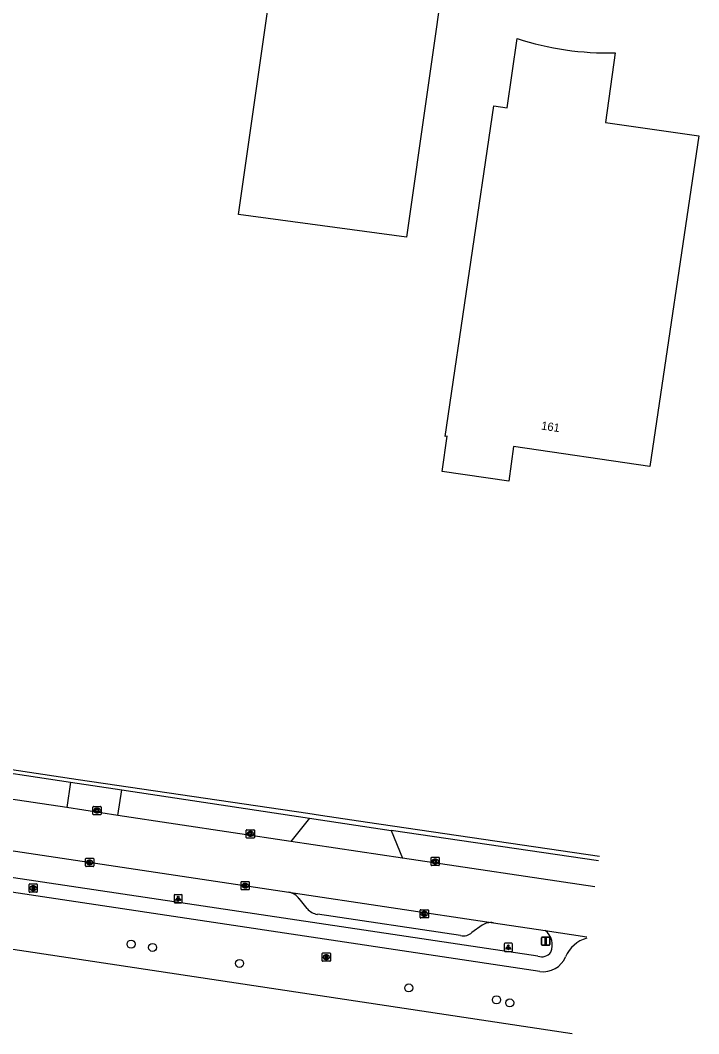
# Model space of a CAD drawing. Extents: x 163686 to 164493, y 382719 to 383870.
# Drawn here: x 164082.8 to 164164.8, y 382719.2 to 382841.9 of the extents above; entities that cross this region are included whole.
import ezdxf

# ---------------------------------------------------------------- set-up
doc = ezdxf.new("R2010")
doc.units = 0
for name, color, linetype in [('IMGEO_Boom', 7, 'Continuous'), ('IMGEO_Fietspad_open', 7, 'Continuous'), ('IMGEO_Kolk', 7, 'Continuous'), ('IMGEO_Lichtpunt', 7, 'Continuous'), ('IMGEO_Pand', 7, 'Continuous'), ('IMGEO_Pand_nummerreeks', 7, 'Continuous'), ('IMGEO_Pand_vergunning_verleend', 7, 'Continuous'), ('IMGEO_Parkeervlak_open', 7, 'Continuous'), ('IMGEO_Rijbaan_lokaal_open', 7, 'Continuous'), ('IMGEO_Rioolput', 7, 'Continuous'), ('IMGEO_Verkeersbordpaal', 7, 'Continuous'), ('IMGEO_Voetpad_open', 7, 'Continuous'), ('IMGEO_Waterloop', 7, 'Continuous')]:
    doc.layers.add(name, color=color, linetype=linetype)

msp = doc.modelspace()

# ---------------------------------------------------------------- linework, layer by layer
at = {"layer": 'IMGEO_Boom'}
for centre in [(164096.16, 382730.05), (164098.75, 382729.65), (164109.28, 382727.72), (164129.75, 382724.75), (164140.36, 382723.31), (164141.97, 382722.94)]:
    msp.add_circle(centre, 0.489, dxfattribs=at)
at = {"layer": 'IMGEO_Fietspad_open'}
for points in [[(164145.61, 382726.74), (164063.39, 382739.07), (163989.01, 382750.08), (163938.7, 382757.53)], [(164145.37, 382728.61), (164025.49, 382746.53), (164025.95, 382749.73)]]:
    msp.add_lwpolyline(points, dxfattribs=at)
for centre, radius, start, end in [((164144.94, 382729.94), 2.18, 336.7961, 53.432), ((164152.36, 382726.95), 3.97, 105.708, 156.7954), ((164145.85, 382729.86), 1.34, 249.196, 324.4701), ((164146.02, 382729.63), 2.92, 261.8889, 337.4259)]:
    msp.add_arc(centre, radius, start, end, dxfattribs=at)
at = {"layer": 'IMGEO_Kolk'}
for p, q in [((164091.53, 382745.8), (164091.53, 382746.65)), ((164091.61, 382746.73), (164092.46, 382746.73)), ((164092.02, 382746.5), (164092.05, 382746.5)), ((164092.04, 382745.95), (164092.02, 382745.95)), ((164092.54, 382746.65), (164092.54, 382745.8)), ((164092.46, 382745.72), (164091.61, 382745.72)), ((164110.09, 382742.97), (164110.09, 382743.83)), ((164110.16, 382743.9), (164111.02, 382743.9)), ((164110.58, 382743.68), (164110.6, 382743.68)), ((164111.09, 382743.83), (164111.09, 382742.97)), ((164111.02, 382742.9), (164110.16, 382742.9)), ((164110.6, 382743.12), (164110.58, 382743.12)), ((164090.64, 382739.52), (164090.64, 382740.37)), ((164090.71, 382740.45), (164091.57, 382740.45)), ((164091.13, 382740.23), (164091.15, 382740.23)), ((164091.64, 382740.37), (164091.64, 382739.52)), ((164132.44, 382739.63), (164132.44, 382740.49)), ((164132.52, 382740.56), (164133.37, 382740.56)), ((164132.93, 382740.34), (164132.96, 382740.34)), ((164132.95, 382739.78), (164132.93, 382739.78)), ((164133.44, 382740.49), (164133.44, 382739.63)), ((164091.57, 382739.45), (164090.71, 382739.45)), ((164091.15, 382739.67), (164091.12, 382739.67)), ((164133.37, 382739.56), (164132.52, 382739.56)), ((164109.46, 382736.7), (164109.46, 382737.55)), ((164109.53, 382737.63), (164110.39, 382737.63)), ((164109.95, 382737.41), (164109.97, 382737.41)), ((164110.46, 382737.55), (164110.46, 382736.7)), ((164110.39, 382736.63), (164109.53, 382736.63)), ((164109.97, 382736.85), (164109.94, 382736.85)), ((164131.13, 382733.29), (164131.13, 382734.15)), ((164131.2, 382734.22), (164132.05, 382734.22)), ((164131.61, 382734), (164131.64, 382734)), ((164132.13, 382734.15), (164132.13, 382733.29)), ((164132.05, 382733.22), (164131.2, 382733.22)), ((164131.64, 382733.44), (164131.61, 382733.44))]:
    msp.add_line(p, q, dxfattribs=at)
for points in [[(164091.53, 382745.8), (164091.53, 382746.65)], [(164091.61, 382746.73), (164092.46, 382746.73)], [(164091.85, 382746.42), (164091.98, 382746.42), (164091.98, 382746.27), (164092.11, 382746.42), (164092.27, 382746.42), (164092.13, 382746.27), (164092.28, 382746.02), (164092.13, 382746.02), (164092.04, 382746.19), (164091.98, 382746.12), (164091.98, 382746.02), (164091.85, 382746.02), (164091.85, 382746.42)], [(164092.54, 382746.65), (164092.54, 382745.8)], [(164092.46, 382745.72), (164091.61, 382745.72)], [(164110.09, 382742.97), (164110.09, 382743.83)], [(164110.16, 382743.9), (164111.02, 382743.9)], [(164110.41, 382743.6), (164110.53, 382743.6), (164110.53, 382743.45), (164110.66, 382743.6), (164110.83, 382743.6), (164110.68, 382743.45), (164110.83, 382743.2), (164110.68, 382743.2), (164110.6, 382743.36), (164110.53, 382743.3), (164110.53, 382743.2), (164110.41, 382743.2), (164110.41, 382743.6)], [(164111.09, 382743.83), (164111.09, 382742.97)], [(164111.02, 382742.9), (164110.16, 382742.9)], [(164090.64, 382739.52), (164090.64, 382740.37)], [(164090.71, 382740.45), (164091.57, 382740.45)], [(164090.96, 382740.15), (164091.08, 382740.15), (164091.08, 382739.99), (164091.21, 382740.15), (164091.38, 382740.15), (164091.23, 382740), (164091.38, 382739.75), (164091.23, 382739.75), (164091.15, 382739.91), (164091.08, 382739.84), (164091.08, 382739.75), (164090.96, 382739.75), (164090.96, 382740.15)], [(164091.64, 382740.37), (164091.64, 382739.52)], [(164132.44, 382739.63), (164132.44, 382740.49)], [(164132.52, 382740.56), (164133.37, 382740.56)], [(164132.76, 382740.26), (164132.89, 382740.26), (164132.89, 382740.11), (164133.02, 382740.26), (164133.18, 382740.26), (164133.04, 382740.11), (164133.19, 382739.86), (164133.04, 382739.86), (164132.95, 382740.03), (164132.89, 382739.96), (164132.89, 382739.86), (164132.76, 382739.86), (164132.76, 382740.26)], [(164133.44, 382740.49), (164133.44, 382739.63)], [(164091.57, 382739.45), (164090.71, 382739.45)], [(164133.37, 382739.56), (164132.52, 382739.56)], [(164109.46, 382736.7), (164109.46, 382737.55)], [(164109.53, 382737.63), (164110.39, 382737.63)], [(164109.78, 382737.33), (164109.9, 382737.33), (164109.9, 382737.18), (164110.03, 382737.33), (164110.2, 382737.33), (164110.05, 382737.18), (164110.2, 382736.93), (164110.05, 382736.93), (164109.97, 382737.09), (164109.9, 382737.03), (164109.9, 382736.93), (164109.78, 382736.93), (164109.78, 382737.33)], [(164110.46, 382737.55), (164110.46, 382736.7)], [(164110.39, 382736.63), (164109.53, 382736.63)], [(164131.13, 382733.29), (164131.13, 382734.15)], [(164131.2, 382734.22), (164132.05, 382734.22)], [(164131.45, 382733.92), (164131.57, 382733.92), (164131.57, 382733.77), (164131.7, 382733.92), (164131.86, 382733.92), (164131.72, 382733.77), (164131.87, 382733.52), (164131.72, 382733.52), (164131.63, 382733.68), (164131.57, 382733.62), (164131.57, 382733.52), (164131.45, 382733.52), (164131.45, 382733.92)], [(164132.13, 382734.15), (164132.13, 382733.29)], [(164132.05, 382733.22), (164131.2, 382733.22)]]:
    msp.add_lwpolyline(points, dxfattribs=at)
for centre, start, end in [((164091.61, 382746.65), 91.552, 178.448), ((164091.61, 382746.65), 91.552, 178.448), ((164092.46, 382746.65), 1.552, 88.448), ((164092.46, 382746.65), 1.552, 88.448), ((164091.61, 382745.8), 181.552, 268.448), ((164091.61, 382745.8), 181.552, 268.448), ((164092.46, 382745.8), 271.552, 358.448), ((164092.46, 382745.8), 271.552, 358.448), ((164110.17, 382743.82), 91.552, 178.448), ((164110.17, 382743.82), 91.552, 178.448), ((164111.01, 382743.82), 1.552, 88.448), ((164111.01, 382743.82), 1.552, 88.448), ((164110.17, 382742.97), 181.552, 268.448), ((164110.17, 382742.97), 181.552, 268.448), ((164111.01, 382742.97), 271.552, 358.448), ((164111.01, 382742.97), 271.552, 358.448), ((164090.72, 382740.37), 91.552, 178.448), ((164090.72, 382740.37), 91.552, 178.448), ((164091.56, 382740.37), 1.552, 88.448), ((164091.56, 382740.37), 1.552, 88.448), ((164132.52, 382740.49), 91.552, 178.448), ((164132.52, 382740.49), 91.552, 178.448), ((164133.37, 382740.49), 1.552, 88.448), ((164133.37, 382740.49), 1.552, 88.448), ((164090.72, 382739.52), 181.552, 268.448), ((164090.72, 382739.52), 181.552, 268.448), ((164091.56, 382739.52), 271.552, 358.448), ((164091.56, 382739.52), 271.552, 358.448), ((164132.52, 382739.64), 181.552, 268.448), ((164132.52, 382739.64), 181.552, 268.448), ((164133.37, 382739.64), 271.552, 358.448), ((164133.37, 382739.64), 271.552, 358.448), ((164109.53, 382737.55), 91.552, 178.448), ((164109.53, 382737.55), 91.552, 178.448), ((164110.38, 382737.55), 1.552, 88.448), ((164110.38, 382737.55), 1.552, 88.448), ((164109.53, 382736.7), 181.552, 268.448), ((164109.53, 382736.7), 181.552, 268.448), ((164110.38, 382736.7), 271.552, 358.448), ((164110.38, 382736.7), 271.552, 358.448), ((164131.2, 382734.14), 91.552, 178.448), ((164131.2, 382734.14), 91.552, 178.448), ((164132.05, 382734.14), 1.552, 88.448), ((164132.05, 382734.14), 1.552, 88.448), ((164131.2, 382733.29), 181.552, 268.448), ((164131.2, 382733.29), 181.552, 268.448), ((164132.05, 382733.29), 271.552, 358.448), ((164132.05, 382733.29), 271.552, 358.448)]:
    msp.add_arc(centre, 0.0765, start, end, dxfattribs=at)
for centre, major_axis, ratio, start_param, end_param in [((164092.02, 382746.22), (-0.387, 0.002), 0.722429, 4.712389, 7.853982), ((164092.05, 382746.22), (-0.39, 0.002), 0.717154, 1.570796, 4.712389), ((164110.58, 382743.4), (-0.387, 0.002), 0.722429, 4.712389, 7.853982), ((164110.6, 382743.4), (-0.39, 0.002), 0.717154, 1.570796, 4.712389), ((164091.13, 382739.95), (-0.387, 0.002), 0.722429, 4.712389, 7.853982), ((164091.15, 382739.95), (-0.39, 0.002), 0.717154, 1.570796, 4.712389), ((164132.93, 382740.06), (-0.387, 0.002), 0.722429, 4.712389, 7.853982), ((164132.95, 382740.06), (-0.39, 0.002), 0.717154, 1.570796, 4.712389), ((164109.95, 382737.13), (-0.387, 0.002), 0.722429, 4.712389, 7.853982), ((164109.97, 382737.13), (-0.39, 0.002), 0.717154, 1.570796, 4.712389), ((164131.61, 382733.72), (-0.387, 0.002), 0.722429, 4.712389, 7.853982), ((164131.64, 382733.72), (-0.39, 0.002), 0.717154, 1.570796, 4.712389)]:
    msp.add_ellipse(centre, major_axis=major_axis, ratio=ratio, start_param=start_param, end_param=end_param, dxfattribs=at)
at = {"layer": 'IMGEO_Lichtpunt'}
for p, q in [((164101.35, 382735.95), (164101.35, 382735.14)), ((164101.35, 382735.95), (164101.35, 382735.14)), ((164102.25, 382736.04), (164101.45, 382736.04)), ((164102.25, 382736.04), (164101.45, 382736.04)), ((164101.45, 382735.05), (164102.25, 382735.05)), ((164101.45, 382735.05), (164102.25, 382735.05)), ((164102.35, 382735.14), (164102.35, 382735.95)), ((164102.35, 382735.14), (164102.35, 382735.95)), ((164141.3, 382730.06), (164141.3, 382729.26)), ((164141.3, 382730.06), (164141.3, 382729.26)), ((164142.2, 382730.16), (164141.39, 382730.16)), ((164142.2, 382730.16), (164141.39, 382730.16)), ((164142.3, 382729.26), (164142.3, 382730.06)), ((164142.3, 382729.26), (164142.3, 382730.06)), ((164141.39, 382729.16), (164142.2, 382729.16)), ((164141.39, 382729.16), (164142.2, 382729.16))]:
    msp.add_line(p, q, dxfattribs=at)
for points in [[(164101.73, 382735.61), (164101.76, 382735.58), (164101.58, 382735.32), (164101.54, 382735.35), (164101.73, 382735.61)], [(164101.83, 382735.56), (164101.88, 382735.56), (164101.88, 382735.24), (164101.83, 382735.24), (164101.83, 382735.56)], [(164101.94, 382735.58), (164101.98, 382735.61), (164102.16, 382735.35), (164102.12, 382735.32), (164101.94, 382735.58)], [(164141.67, 382729.73), (164141.71, 382729.7), (164141.53, 382729.44), (164141.49, 382729.47), (164141.67, 382729.73)], [(164141.78, 382729.68), (164141.82, 382729.68), (164141.82, 382729.36), (164141.78, 382729.36), (164141.78, 382729.68)], [(164141.89, 382729.7), (164141.92, 382729.73), (164142.11, 382729.46), (164142.07, 382729.44), (164141.89, 382729.7)]]:
    msp.add_lwpolyline(points, dxfattribs=at)
for centre in [(164101.85, 382735.75), (164141.8, 382729.86)]:
    msp.add_circle(centre, 0.0994, dxfattribs=at)
for centre, start, end in [((164101.45, 382735.95), 90, 180), ((164101.45, 382735.95), 90, 180), ((164101.45, 382735.14), 180, 270), ((164101.45, 382735.14), 180, 270), ((164102.25, 382735.95), 0, 90), ((164102.25, 382735.95), 0, 90), ((164102.25, 382735.14), 270, 0), ((164102.25, 382735.14), 270, 360), ((164141.39, 382730.06), 90, 180), ((164141.39, 382730.06), 90, 180), ((164142.2, 382730.06), 0, 90), ((164142.2, 382730.06), 0, 90), ((164141.39, 382729.26), 180, 270), ((164141.39, 382729.26), 180, 270), ((164142.2, 382729.26), 270, 0), ((164142.2, 382729.26), 270, 360)]:
    msp.add_arc(centre, 0.0946, start, end, dxfattribs=at)
at = {"layer": 'IMGEO_Pand'}
msp.add_lwpolyline([(164154.71, 382837.95), (164153.53, 382829.54), (164164.83, 382827.91), (164158.9, 382787.87), (164142.42, 382790.3), (164141.84, 382786.12), (164133.8, 382787.27), (164134.41, 382791.55), (164134.14, 382791.52), (164140.03, 382831.52), (164141.65, 382831.28), (164142.88, 382839.68)], dxfattribs=at)
msp.add_arc((164153.84, 382873.25), 35.31, 251.9184, 271.4148, dxfattribs=at)
at = {"layer": 'IMGEO_Pand_vergunning_verleend'}
msp.add_lwpolyline([(164109.15, 382818.39), (164117.67, 382878.05), (164116.07, 382878.27), (164117.6, 382888.99), (164133.91, 382886.66), (164133.8, 382885.84), (164139.37, 382885.05), (164129.46, 382815.63), (164109.15, 382818.39)], dxfattribs=at)
at = {"layer": 'IMGEO_Parkeervlak_open'}
for points in [[(164117.47, 382734.36), (164116.5, 382735.56)], [(164136.02, 382731.08), (164118.7, 382733.66)], [(164138.61, 382732.34), (164137.39, 382731.45)]]:
    msp.add_lwpolyline(points, dxfattribs=at)
for centre, radius, start, end in [((164114.87, 382734.32), 2.05, 37.0321, 79.2448), ((164119.08, 382735.77), 2.15, 221.1897, 259.7116), ((164139.7, 382730.61), 2.05, 82.0143, 122.0036), ((164136.34, 382732.62), 1.57, 258.5109, 312.0207)]:
    msp.add_arc(centre, radius, start, end, dxfattribs=at)
at = {"layer": 'IMGEO_Rijbaan_lokaal_open'}
for points in [[(164025.95, 382749.73), (164115.25, 382736.34)], [(164088.37, 382746.61), (164062.8, 382750.4)], [(164094.55, 382745.64), (164088.37, 382746.61)], [(164115.5, 382742.49), (164094.55, 382745.64)], [(164128.99, 382740.45), (164115.5, 382742.49)], [(164152.24, 382736.97), (164128.99, 382740.45)], [(164115.25, 382736.34), (164139.98, 382732.64)], [(164139.98, 382732.64), (164146.24, 382731.7)], [(164146.24, 382731.7), (164151.31, 382730.94)]]:
    msp.add_lwpolyline(points, dxfattribs=at)
at = {"layer": 'IMGEO_Rioolput'}
for p, q in [((164083.88, 382737.34), (164084.74, 382737.34)), ((164083.81, 382736.41), (164083.81, 382737.26)), ((164084.74, 382736.33), (164083.88, 382736.33)), ((164084.3, 382737.11), (164084.32, 382737.11)), ((164084.32, 382736.56), (164084.3, 382736.56)), ((164084.81, 382737.26), (164084.81, 382736.41)), ((164119.27, 382728.05), (164119.27, 382728.9)), ((164119.35, 382728.98), (164120.2, 382728.98)), ((164119.76, 382728.76), (164119.79, 382728.76)), ((164120.27, 382728.9), (164120.27, 382728.05)), ((164120.2, 382727.98), (164119.35, 382727.98)), ((164119.78, 382728.2), (164119.76, 382728.2))]:
    msp.add_line(p, q, dxfattribs=at)
for points in [[(164083.88, 382737.34), (164084.74, 382737.34)], [(164083.81, 382736.41), (164083.81, 382737.26)], [(164084.74, 382736.33), (164083.88, 382736.33)], [(164084.4, 382737.03), (164084.15, 382737.03), (164084.15, 382736.63)], [(164084.15, 382736.63), (164084.27, 382736.63), (164084.27, 382736.8), (164084.28, 382736.8)], [(164084.33, 382736.95), (164084.27, 382736.95), (164084.27, 382736.87)], [(164084.27, 382736.87), (164084.32, 382736.87)], [(164084.33, 382736.77), (164084.4, 382736.63), (164084.54, 382736.63), (164084.47, 382736.76)], [(164084.81, 382737.26), (164084.81, 382736.41)], [(164119.27, 382728.05), (164119.27, 382728.9)], [(164119.35, 382728.98), (164120.2, 382728.98)], [(164120.27, 382728.9), (164120.27, 382728.05)], [(164120.2, 382727.98), (164119.35, 382727.98)], [(164119.86, 382728.67), (164119.61, 382728.68), (164119.61, 382728.28)], [(164119.61, 382728.28), (164119.73, 382728.28), (164119.73, 382728.44), (164119.75, 382728.44)], [(164119.79, 382728.6), (164119.73, 382728.6), (164119.73, 382728.51)], [(164119.73, 382728.51), (164119.79, 382728.51)], [(164119.79, 382728.41), (164119.86, 382728.28), (164120, 382728.28), (164119.94, 382728.4)]]:
    msp.add_lwpolyline(points, dxfattribs=at)
for centre, radius, start, end in [((164083.89, 382737.26), 0.0765, 91.552, 178.448), ((164083.89, 382737.26), 0.0765, 91.552, 178.448), ((164084.73, 382737.26), 0.0765, 1.552, 88.448), ((164084.73, 382737.26), 0.0765, 1.552, 88.448), ((164083.89, 382736.41), 0.0765, 181.552, 268.448), ((164083.89, 382736.41), 0.0765, 181.552, 268.448), ((164084.28, 382736.74), 0.0533, 26.0293, 88.6989), ((164084.31, 382737.06), 0.19, 274.7715, 282.9687), ((164084.33, 382736.86), 0.0964, 77.0061, 93.1865), ((164084.35, 382736.91), 0.0378, 276.6634, 79.6772), ((164084.4, 382736.92), 0.109, 350.3612, 89.416), ((164084.4, 382736.92), 0.112, 277.5842, 350.9817), ((164084.38, 382736.71), 0.108, 29.5134, 73.7905), ((164084.73, 382736.41), 0.0765, 271.552, 358.448), ((164084.73, 382736.41), 0.0765, 271.552, 358.448), ((164119.35, 382728.9), 0.0765, 91.552, 178.448), ((164119.35, 382728.9), 0.0765, 91.552, 178.448), ((164120.2, 382728.9), 0.0765, 1.552, 88.448), ((164120.2, 382728.9), 0.0765, 1.552, 88.448), ((164119.35, 382728.05), 0.0765, 181.552, 268.448), ((164119.35, 382728.05), 0.0765, 181.552, 268.448), ((164119.74, 382728.39), 0.0533, 26.0293, 88.6989), ((164119.79, 382728.5), 0.0964, 77.0061, 93.1865), ((164119.77, 382728.7), 0.19, 274.7715, 282.9687), ((164119.81, 382728.56), 0.0378, 276.6634, 79.6772), ((164119.86, 382728.56), 0.109, 350.3612, 89.416), ((164119.86, 382728.56), 0.112, 277.5842, 350.9817), ((164119.84, 382728.35), 0.108, 29.5134, 73.7905), ((164120.2, 382728.05), 0.0765, 271.552, 358.448), ((164120.2, 382728.05), 0.0765, 271.552, 358.448)]:
    msp.add_arc(centre, radius, start, end, dxfattribs=at)
for centre, major_axis, ratio, start_param, end_param in [((164084.3, 382736.83), (-0.387, 0.002), 0.722429, 4.712389, 7.853982), ((164084.32, 382736.83), (-0.39, 0.002), 0.717154, 1.570796, 4.712389), ((164119.76, 382728.48), (-0.387, 0.002), 0.722429, 4.712389, 7.853982), ((164119.78, 382728.48), (-0.39, 0.002), 0.717154, 1.570796, 4.712389)]:
    msp.add_ellipse(centre, major_axis=major_axis, ratio=ratio, start_param=start_param, end_param=end_param, dxfattribs=at)
at = {"layer": 'IMGEO_Verkeersbordpaal'}
for p, q in [((164145.81, 382730.01), (164145.81, 382730.81)), ((164145.81, 382730.81), (164145.81, 382730.01)), ((164145.91, 382730.91), (164146.7, 382730.91)), ((164146.7, 382730.91), (164145.91, 382730.91)), ((164146.8, 382730.81), (164146.8, 382730.01)), ((164146.8, 382730.01), (164146.8, 382730.81)), ((164146.7, 382729.91), (164145.91, 382729.91)), ((164145.91, 382729.91), (164146.7, 382729.91))]:
    msp.add_line(p, q, dxfattribs=at)
msp.add_lwpolyline([(164146.23, 382730.78), (164146.38, 382730.78), (164146.38, 382730.03), (164146.23, 382730.03), (164146.23, 382730.78)], dxfattribs=at)
for centre, start, end in [((164145.91, 382730.81), 90, 180), ((164145.91, 382730.81), 90, 180), ((164145.91, 382730.01), 180, 270), ((164145.91, 382730.01), 180, 270), ((164146.7, 382730.81), 0, 90), ((164146.7, 382730.81), 360, 90), ((164146.7, 382730.01), 270, 0), ((164146.7, 382730.01), 270, 0)]:
    msp.add_arc(centre, 0.1, start, end, dxfattribs=at)
at = {"layer": 'IMGEO_Voetpad_open'}
for points in [[(164034.79, 382757.8), (164034.85, 382758.2), (164064.7, 382753.81), (164065.06, 382753.76), (164065.05, 382753.69), (164076.6, 382751.95), (164089.76, 382750), (164117.54, 382745.89), (164119.07, 382745.66), (164124.77, 382744.83), (164152.81, 382740.72)], [(164063.23, 382753.54), (164088.83, 382749.68)], [(164088.83, 382749.68), (164088.37, 382746.61)], [(164088.83, 382749.68), (164095.02, 382748.74)], [(164094.55, 382745.64), (164095.02, 382748.74)], [(164095.02, 382748.74), (164117.73, 382745.3)], [(164117.73, 382745.3), (164115.5, 382742.49)], [(164117.73, 382745.3), (164127.62, 382743.8)], [(164127.62, 382743.8), (164128.99, 382740.45)], [(164152.72, 382740.12), (164127.62, 382743.8)]]:
    msp.add_lwpolyline(points, dxfattribs=at)
at = {"layer": 'IMGEO_Waterloop'}
msp.add_lwpolyline([(164149.52, 382719.2), (164000, 382741.74), (163987.79, 382743.54), (163944.09, 382750), (163937.74, 382750.94)], dxfattribs=at)

# ---------------------------------------------------------------- texts
at = {"layer": 'IMGEO_Pand_nummerreeks'}
msp.add_text('161', height=1, rotation=351.6019, dxfattribs=at).set_placement((164145.73, 382792.36))

doc.saveas('drawing.dxf')
